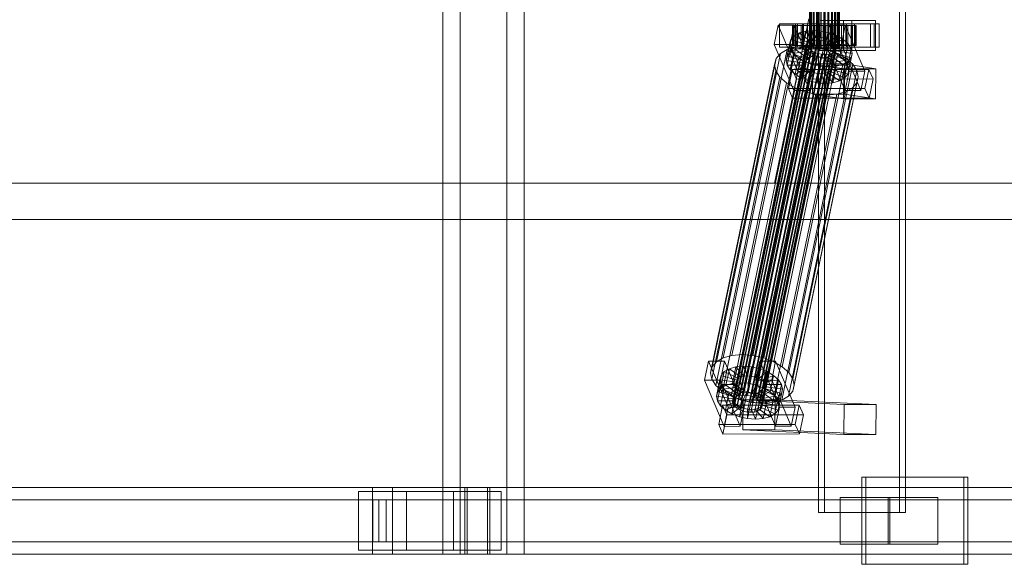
# Model space of a CAD drawing. Header units: millimetres. Extents: x -3490 to 61924, y -72580 to 6847.
# Tile 491 of 656: x 16837 to 17426, y -18456 to -18130. Entities that reach past the tile are written whole.
import ezdxf

# ---------------------------------------------------------------- set-up
doc = ezdxf.new("R2010")
doc.units = ezdxf.units.MM
doc.layers.add('superior_C02', color=7, linetype='Continuous', lineweight=0)

msp = doc.modelspace()

# ---------------------------------------------------------------- linework, layer by layer
at = {"layer": 'superior_C02'}
for p, q in [((17090.378, -17550), (17090.378, -18450)), ((17100.809, -18450), (17100.809, -17550)), ((17128.56, -18450), (17128.56, -17550)), ((17138.991, -17550), (17138.991, -18450)), ((17315.022, -17575), (17315.022, -18425)), ((17318.599, -18425), (17318.599, -17575)), ((17363.513, -18425), (17363.513, -17575)), ((17367.09, -17575), (17367.09, -18425)), ((17309.531, -18148), (17309.531, -17852)), ((17309.742, -18148), (17309.742, -17852)), ((17309.932, -18148), (17309.932, -17852)), ((17310.552, -18148), (17310.552, -17852)), ((17310.919, -18148), (17310.919, -17852)), ((17311.905, -18148), (17311.905, -17852)), ((17312.425, -18148), (17312.425, -17852)), ((17313.709, -18148), (17313.709, -17852)), ((17314.345, -18148), (17314.345, -17852)), ((17315.841, -18148), (17315.841, -17852)), ((17316.551, -18148), (17316.551, -17852)), ((17318.156, -18148), (17318.156, -17852)), ((17318.891, -18148), (17318.891, -17852)), ((17320.496, -18148), (17320.496, -17852)), ((17321.206, -18148), (17321.206, -17852)), ((17322.701, -18148), (17322.701, -17852)), ((17323.338, -18148), (17323.338, -17852)), ((17324.622, -18148), (17324.622, -17852)), ((17325.142, -18148), (17325.142, -17852)), ((17326.127, -18148), (17326.127, -17852)), ((17326.495, -18148), (17326.495, -17852)), ((17327.114, -17852), (17327.114, -18148)), ((17327.305, -18148), (17327.305, -17852)), ((17327.516, -18148), (17327.516, -17852)), ((17309.174, -18130), (17288.772, -18228.298)), ((17290.55, -18228.298), (17310.953, -18130)), ((17301.168, -18133), (17291.623, -18133)), ((17291.623, -18133), (17291.623, -18147)), ((17305.929, -18133), (17291.623, -18133)), ((17301.168, -18147), (17301.168, -18133)), ((17301.168, -18133), (17315.475, -18133)), ((17348.288, -18133), (17302.469, -18133)), ((17302.469, -18133), (17302.469, -18147)), ((17305.45, -18133), (17302.469, -18133)), ((17305.45, -18147), (17305.45, -18133)), ((17305.45, -18133), (17351.268, -18133)), ((17305.929, -18147), (17305.929, -18133)), ((17305.929, -18133), (17315.475, -18133)), ((17315.475, -18133), (17315.475, -18147)), ((17334.924, -18131), (17315.833, -18131)), ((17315.833, -18131), (17315.833, -18149)), ((17330.02, -18131), (17315.833, -18131)), ((17331.714, -18133), (17322.168, -18133)), ((17322.168, -18133), (17322.168, -18147)), ((17336.475, -18133), (17322.168, -18133)), ((17330.02, -18149), (17330.02, -18131)), ((17330.02, -18131), (17349.111, -18131)), ((17331.714, -18147), (17331.714, -18133)), ((17331.714, -18133), (17346.02, -18133)), ((17334.924, -18149), (17334.924, -18131)), ((17334.924, -18131), (17349.111, -18131)), ((17336.475, -18147), (17336.475, -18133)), ((17336.475, -18133), (17346.02, -18133)), ((17346.02, -18133), (17346.02, -18147)), ((17348.288, -18147), (17348.288, -18133)), ((17348.288, -18133), (17351.268, -18133)), ((17349.111, -18131), (17349.111, -18149)), ((17351.268, -18133), (17351.268, -18147)), ((17290.934, -18133.859), (17288.554, -18145.327)), ((17300.48, -18133.847), (17290.934, -18133.859)), ((17302.685, -18161.391), (17290.934, -18133.859)), ((17298.099, -18145.315), (17300.48, -18133.847)), ((17299.985, -18134), (17299.539, -18134)), ((17299.539, -18134), (17309.531, -18134)), ((17299.539, -18146), (17299.539, -18134)), ((17299.539, -18134), (17300.387, -18134)), ((17301.695, -18134), (17299.985, -18134)), ((17299.985, -18134), (17309.742, -18134)), ((17299.985, -18146), (17299.985, -18134)), ((17303.344, -18138.419), (17300.327, -18140.156)), ((17300.387, -18134), (17309.932, -18134)), ((17300.387, -18146), (17300.387, -18134)), ((17300.387, -18134), (17302.471, -18134)), ((17300.48, -18133.847), (17312.23, -18161.379)), ((17301.304, -18148.249), (17303.344, -18138.419)), ((17304.551, -18134), (17301.695, -18134)), ((17301.695, -18134), (17310.552, -18134)), ((17301.695, -18146), (17301.695, -18134)), ((17302.471, -18134), (17310.919, -18134)), ((17302.471, -18146), (17302.471, -18134)), ((17302.471, -18134), (17305.648, -18134)), ((17307.253, -18137.325), (17303.344, -18138.419)), ((17303.344, -18138.419), (17310.237, -18143.38)), ((17308.359, -18134), (17304.551, -18134)), ((17304.551, -18134), (17311.905, -18134)), ((17304.551, -18146), (17304.551, -18134)), ((17305.213, -18147.155), (17307.253, -18137.325)), ((17305.648, -18134), (17312.425, -18134)), ((17305.648, -18146), (17305.648, -18134)), ((17305.648, -18134), (17309.703, -18134)), ((17311.789, -18136.948), (17307.253, -18137.325)), ((17307.253, -18137.325), (17312.089, -18142.862)), ((17312.86, -18134), (17308.359, -18134)), ((17308.359, -18134), (17313.709, -18134)), ((17308.359, -18146), (17308.359, -18134)), ((17309.531, -18134), (17309.742, -18134)), ((17309.531, -18134), (17309.531, -18146)), ((17309.932, -18134), (17309.531, -18134)), ((17309.703, -18134), (17314.345, -18134)), ((17309.703, -18146), (17309.703, -18134)), ((17309.703, -18134), (17314.359, -18134)), ((17309.742, -18134), (17310.552, -18134)), ((17309.742, -18134), (17309.742, -18146)), ((17309.749, -18146.777), (17311.789, -18136.948)), ((17309.932, -18134), (17309.932, -18146)), ((17310.919, -18134), (17309.932, -18134)), ((17310.552, -18134), (17311.905, -18134)), ((17310.552, -18134), (17310.552, -18146)), ((17310.919, -18134), (17310.919, -18146)), ((17312.425, -18134), (17310.919, -18134)), ((17316.641, -18137.313), (17311.789, -18136.948)), ((17311.789, -18136.948), (17314.237, -18142.683)), ((17311.905, -18134), (17313.709, -18134)), ((17311.905, -18134), (17311.905, -18146)), ((17312.425, -18134), (17312.425, -18146)), ((17314.345, -18134), (17312.425, -18134)), ((17317.747, -18134), (17312.86, -18134)), ((17312.86, -18134), (17315.841, -18134)), ((17312.86, -18146), (17312.86, -18134)), ((17313.709, -18134), (17315.841, -18134)), ((17313.709, -18134), (17313.709, -18146)), ((17314.345, -18134), (17314.345, -18146)), ((17316.551, -18134), (17314.345, -18134)), ((17314.359, -18134), (17316.551, -18134)), ((17314.359, -18146), (17314.359, -18134)), ((17314.359, -18134), (17319.299, -18134)), ((17314.601, -18147.143), (17316.641, -18137.313)), ((17315.841, -18134), (17318.156, -18134)), ((17315.841, -18134), (17315.841, -18146)), ((17316.641, -18137.313), (17316.536, -18142.856)), ((17316.551, -18134), (17316.551, -18146)), ((17318.891, -18134), (17316.551, -18134)), ((17321.48, -18138.396), (17316.641, -18137.313)), ((17322.687, -18134), (17317.747, -18134)), ((17317.747, -18134), (17318.156, -18134)), ((17317.747, -18146), (17317.747, -18134)), ((17318.156, -18134), (17320.496, -18134)), ((17318.156, -18134), (17318.156, -18146)), ((17321.48, -18138.396), (17318.828, -18143.369)), ((17319.299, -18134), (17318.891, -18134)), ((17318.891, -18134), (17318.891, -18146)), ((17321.206, -18134), (17318.891, -18134)), ((17321.48, -18133.821), (17319.099, -18145.289)), ((17319.299, -18146), (17319.299, -18134)), ((17319.299, -18134), (17324.186, -18134)), ((17319.44, -18148.226), (17321.48, -18138.396)), ((17322.687, -18134), (17320.496, -18134)), ((17320.496, -18134), (17322.701, -18134)), ((17320.496, -18134), (17320.496, -18146)), ((17324.186, -18134), (17321.206, -18134)), ((17321.206, -18134), (17321.206, -18146)), ((17323.338, -18134), (17321.206, -18134)), ((17331.025, -18133.809), (17321.48, -18133.821)), ((17333.23, -18161.353), (17321.48, -18133.821)), ((17325.976, -18140.123), (17321.48, -18138.396)), ((17327.343, -18134), (17322.687, -18134)), ((17322.687, -18146), (17322.687, -18134)), ((17327.343, -18134), (17322.701, -18134)), ((17322.701, -18134), (17324.622, -18134)), ((17322.701, -18134), (17322.701, -18146)), ((17328.687, -18134), (17323.338, -18134)), ((17323.338, -18134), (17323.338, -18146)), ((17325.142, -18134), (17323.338, -18134)), ((17324.186, -18146), (17324.186, -18134)), ((17324.186, -18134), (17328.687, -18134)), ((17331.398, -18134), (17324.622, -18134)), ((17324.622, -18134), (17326.127, -18134)), ((17324.622, -18134), (17324.622, -18146)), ((17332.496, -18134), (17325.142, -18134)), ((17325.142, -18134), (17325.142, -18146)), ((17326.495, -18134), (17325.142, -18134)), ((17334.576, -18134), (17326.127, -18134)), ((17326.127, -18134), (17327.114, -18134)), ((17326.127, -18134), (17326.127, -18146)), ((17335.352, -18134), (17326.495, -18134)), ((17326.495, -18134), (17326.495, -18146)), ((17327.305, -18134), (17326.495, -18134)), ((17327.114, -18134), (17336.66, -18134)), ((17327.114, -18146), (17327.114, -18134)), ((17327.114, -18134), (17327.516, -18134)), ((17337.061, -18134), (17327.305, -18134)), ((17327.305, -18134), (17327.305, -18146)), ((17327.516, -18134), (17327.305, -18134)), ((17331.398, -18134), (17327.343, -18134)), ((17327.343, -18146), (17327.343, -18134)), ((17337.507, -18134), (17327.516, -18134)), ((17327.516, -18134), (17327.516, -18146)), ((17328.645, -18145.277), (17331.025, -18133.809)), ((17328.687, -18146), (17328.687, -18134)), ((17328.687, -18134), (17332.496, -18134)), ((17331.025, -18133.809), (17342.776, -18161.341)), ((17334.576, -18134), (17331.398, -18134)), ((17331.398, -18146), (17331.398, -18134)), ((17332.496, -18146), (17332.496, -18134)), ((17332.496, -18134), (17335.352, -18134)), ((17336.66, -18134), (17334.576, -18134)), ((17334.576, -18146), (17334.576, -18134)), ((17335.352, -18146), (17335.352, -18134)), ((17335.352, -18134), (17337.061, -18134)), ((17336.66, -18134), (17336.66, -18146)), ((17337.507, -18134), (17336.66, -18134)), ((17337.061, -18146), (17337.061, -18134)), ((17337.061, -18134), (17337.507, -18134)), ((17337.507, -18146), (17337.507, -18134)), ((17263.536, -18358.68), (17307.912, -18144.881)), ((17263.863, -18357.434), (17308.239, -18143.635)), ((17264.772, -18356.363), (17309.148, -18142.565)), ((17266.201, -18355.541), (17310.577, -18141.742)), ((17268.053, -18355.022), (17312.429, -18141.224)), ((17270.202, -18354.844), (17314.577, -18141.045)), ((17272.5, -18355.017), (17316.876, -18141.218)), ((17274.792, -18355.53), (17319.168, -18141.731)), ((17276.922, -18356.348), (17321.297, -18142.549)), ((17278.743, -18357.415), (17323.119, -18143.617)), ((17280.133, -18358.659), (17324.508, -18144.861)), ((17296.368, -18152.246), (17298.408, -18142.416)), ((17298.408, -18142.416), (17297.718, -18145.047)), ((17298.287, -18149.985), (17300.327, -18140.156)), ((17300.327, -18140.156), (17298.408, -18142.416)), ((17298.408, -18142.416), (17307.899, -18145.274)), ((17300.327, -18140.156), (17308.808, -18144.203)), ((17308.808, -18144.203), (17306.767, -18154.033)), ((17307.899, -18145.274), (17308.808, -18144.203)), ((17308.239, -18143.635), (17307.912, -18144.881)), ((17307.912, -18144.881), (17308.189, -18146.218)), ((17310.237, -18143.38), (17308.196, -18153.21)), ((17309.148, -18142.565), (17308.239, -18143.635)), ((17308.808, -18144.203), (17310.237, -18143.38)), ((17310.577, -18141.742), (17309.148, -18142.565)), ((17312.089, -18142.862), (17310.048, -18152.692)), ((17310.237, -18143.38), (17312.089, -18142.862)), ((17312.429, -18141.224), (17310.577, -18141.742)), ((17312.089, -18142.862), (17314.237, -18142.683)), ((17314.237, -18142.683), (17312.197, -18152.513)), ((17314.577, -18141.045), (17312.429, -18141.224)), ((17314.237, -18142.683), (17316.536, -18142.856)), ((17316.536, -18142.856), (17314.495, -18152.686)), ((17316.876, -18141.218), (17314.577, -18141.045)), ((17316.536, -18142.856), (17318.828, -18143.369)), ((17318.828, -18143.369), (17316.787, -18153.199)), ((17319.168, -18141.731), (17316.876, -18141.218)), ((17318.828, -18143.369), (17320.957, -18144.188)), ((17320.957, -18144.188), (17318.917, -18154.017)), ((17321.297, -18142.549), (17319.168, -18141.731)), ((17325.976, -18140.123), (17320.957, -18144.188)), ((17320.957, -18144.188), (17322.779, -18145.255)), ((17323.119, -18143.617), (17321.297, -18142.549)), ((17329.821, -18142.377), (17322.779, -18145.255)), ((17324.508, -18144.861), (17323.119, -18143.617)), ((17323.935, -18149.953), (17325.976, -18140.123)), ((17325.371, -18146.196), (17324.508, -18144.861)), ((17329.821, -18142.377), (17325.976, -18140.123)), ((17327.781, -18152.207), (17329.821, -18142.377)), ((17332.755, -18145.003), (17329.821, -18142.377)), ((17253.924, -18334.981), (17292.179, -18150.672)), ((17257.957, -18332.659), (17296.212, -18148.35)), ((17263.184, -18331.197), (17301.439, -18146.887)), ((17263.814, -18360.017), (17308.189, -18146.218)), ((17264.677, -18361.352), (17309.052, -18147.554)), ((17266.066, -18362.596), (17310.442, -18148.798)), ((17267.888, -18363.664), (17312.263, -18149.865)), ((17269.247, -18330.692), (17307.502, -18146.383)), ((17270.017, -18364.482), (17314.393, -18150.683)), ((17275.734, -18331.181), (17313.989, -18146.872)), ((17278.608, -18364.471), (17322.984, -18150.672)), ((17280.037, -18363.648), (17324.413, -18149.85)), ((17280.946, -18362.578), (17325.322, -18148.779)), ((17325.371, -18146.196), (17280.996, -18359.995)), ((17281.273, -18361.332), (17325.649, -18147.533)), ((17282.203, -18332.629), (17320.458, -18148.32)), ((17288.213, -18334.938), (17326.467, -18150.629)), ((17288.554, -18145.327), (17298.099, -18145.315)), ((17288.554, -18145.327), (17300.305, -18172.859)), ((17292.179, -18150.672), (17289.614, -18153.694)), ((17291.623, -18147), (17301.168, -18147)), ((17291.623, -18147), (17305.929, -18147)), ((17296.212, -18148.35), (17292.179, -18150.672)), ((17295.678, -18154.877), (17297.718, -18145.047)), ((17301.439, -18146.887), (17296.212, -18148.35)), ((17296.264, -18157.698), (17298.304, -18147.868)), ((17296.368, -18152.246), (17298.287, -18149.985)), ((17297.718, -18145.047), (17307.572, -18146.52)), ((17297.718, -18145.047), (17298.304, -18147.868)), ((17298.085, -18160.518), (17300.126, -18150.688)), ((17309.85, -18172.847), (17298.099, -18145.315)), ((17298.287, -18149.985), (17301.304, -18148.249)), ((17306.767, -18154.033), (17298.287, -18149.985)), ((17298.304, -18147.868), (17307.849, -18147.856)), ((17298.304, -18147.868), (17300.126, -18150.688)), ((17309.531, -18146), (17299.539, -18146)), ((17299.539, -18146), (17299.985, -18146)), ((17300.387, -18146), (17299.539, -18146)), ((17309.742, -18146), (17299.985, -18146)), ((17299.985, -18146), (17301.695, -18146)), ((17300.126, -18150.688), (17308.712, -18149.192)), ((17300.126, -18150.688), (17303.059, -18153.314)), ((17309.932, -18146), (17300.387, -18146)), ((17302.471, -18146), (17300.387, -18146)), ((17315.475, -18147), (17301.168, -18147)), ((17301.304, -18148.249), (17305.213, -18147.155)), ((17308.196, -18153.21), (17301.304, -18148.249)), ((17307.502, -18146.383), (17301.439, -18146.887)), ((17310.552, -18146), (17301.695, -18146)), ((17301.695, -18146), (17304.551, -18146)), ((17302.469, -18147), (17348.288, -18147)), ((17302.469, -18147), (17305.45, -18147)), ((17310.919, -18146), (17302.471, -18146)), ((17305.648, -18146), (17302.471, -18146)), ((17303.059, -18153.314), (17310.102, -18150.436)), ((17311.905, -18146), (17304.551, -18146)), ((17304.551, -18146), (17308.359, -18146)), ((17305.213, -18147.155), (17309.749, -18146.777)), ((17310.048, -18152.692), (17305.213, -18147.155)), ((17351.268, -18147), (17305.45, -18147)), ((17307.572, -18146.52), (17305.532, -18156.35)), ((17312.425, -18146), (17305.648, -18146)), ((17309.703, -18146), (17305.648, -18146)), ((17307.849, -18147.856), (17305.809, -18157.686)), ((17307.899, -18145.274), (17305.858, -18155.103)), ((17315.475, -18147), (17305.929, -18147)), ((17308.712, -18149.192), (17306.672, -18159.022)), ((17313.989, -18146.872), (17307.502, -18146.383)), ((17307.572, -18146.52), (17307.899, -18145.274)), ((17307.849, -18147.856), (17307.572, -18146.52)), ((17308.712, -18149.192), (17307.849, -18147.856)), ((17310.102, -18150.436), (17308.062, -18160.266)), ((17308.189, -18146.218), (17309.052, -18147.554)), ((17313.709, -18146), (17308.359, -18146)), ((17308.359, -18146), (17312.86, -18146)), ((17310.102, -18150.436), (17308.712, -18149.192)), ((17309.052, -18147.554), (17310.442, -18148.798)), ((17309.742, -18146), (17309.531, -18146)), ((17309.531, -18146), (17309.932, -18146)), ((17309.932, -18148), (17309.531, -18148)), ((17309.531, -18148), (17309.742, -18148)), ((17314.345, -18146), (17309.703, -18146)), ((17314.359, -18146), (17309.703, -18146)), ((17310.552, -18146), (17309.742, -18146)), ((17309.742, -18148), (17310.552, -18148)), ((17312.197, -18152.513), (17309.749, -18146.777)), ((17309.749, -18146.777), (17314.601, -18147.143)), ((17309.932, -18146), (17310.919, -18146)), ((17310.919, -18148), (17309.932, -18148)), ((17311.923, -18151.503), (17310.102, -18150.436)), ((17310.442, -18148.798), (17312.263, -18149.865)), ((17311.905, -18146), (17310.552, -18146)), ((17310.552, -18148), (17311.905, -18148)), ((17310.919, -18146), (17312.425, -18146)), ((17312.425, -18148), (17310.919, -18148)), ((17313.709, -18146), (17311.905, -18146)), ((17311.905, -18148), (17313.709, -18148)), ((17312.263, -18149.865), (17314.393, -18150.683)), ((17312.425, -18146), (17314.345, -18146)), ((17314.345, -18148), (17312.425, -18148)), ((17315.841, -18146), (17312.86, -18146)), ((17312.86, -18146), (17317.747, -18146)), ((17315.841, -18146), (17313.709, -18146)), ((17313.709, -18148), (17315.841, -18148)), ((17320.458, -18148.32), (17313.989, -18146.872)), ((17314.345, -18146), (17316.551, -18146)), ((17316.551, -18148), (17314.345, -18148)), ((17316.551, -18146), (17314.359, -18146)), ((17319.299, -18146), (17314.359, -18146)), ((17314.393, -18150.683), (17316.685, -18151.196)), ((17314.495, -18152.686), (17314.601, -18147.143)), ((17314.601, -18147.143), (17319.44, -18148.226)), ((17315.833, -18149), (17334.924, -18149)), ((17330.02, -18149), (17315.833, -18149)), ((17318.156, -18146), (17315.841, -18146)), ((17315.841, -18148), (17318.156, -18148)), ((17316.551, -18146), (17318.891, -18146)), ((17318.891, -18148), (17316.551, -18148)), ((17316.787, -18153.199), (17319.44, -18148.226)), ((17318.156, -18146), (17317.747, -18146)), ((17317.747, -18146), (17322.687, -18146)), ((17320.496, -18146), (17318.156, -18146)), ((17318.156, -18148), (17320.496, -18148)), ((17318.891, -18146), (17319.299, -18146)), ((17318.891, -18146), (17321.206, -18146)), ((17321.206, -18148), (17318.891, -18148)), ((17318.917, -18154.017), (17323.935, -18149.953)), ((17319.099, -18145.289), (17328.645, -18145.277)), ((17319.099, -18145.289), (17330.85, -18172.821)), ((17324.186, -18146), (17319.299, -18146)), ((17319.44, -18148.226), (17323.935, -18149.953)), ((17326.467, -18150.629), (17320.458, -18148.32)), ((17322.701, -18146), (17320.496, -18146)), ((17320.496, -18146), (17322.687, -18146)), ((17320.496, -18148), (17322.701, -18148)), ((17322.779, -18145.255), (17320.738, -18155.085)), ((17321.132, -18151.191), (17322.984, -18150.672)), ((17321.206, -18146), (17324.186, -18146)), ((17321.206, -18146), (17323.338, -18146)), ((17323.338, -18148), (17321.206, -18148)), ((17324.168, -18146.499), (17322.128, -18156.329)), ((17322.168, -18147), (17331.714, -18147)), ((17322.168, -18147), (17336.475, -18147)), ((17322.687, -18146), (17327.343, -18146)), ((17324.622, -18146), (17322.701, -18146)), ((17322.701, -18146), (17327.343, -18146)), ((17322.701, -18148), (17324.622, -18148)), ((17322.779, -18145.255), (17324.168, -18146.499)), ((17324.982, -18150.417), (17322.942, -18160.247)), ((17322.984, -18150.672), (17324.413, -18149.85)), ((17322.991, -18157.665), (17325.031, -18147.835)), ((17325.309, -18149.171), (17323.268, -18159.001)), ((17323.338, -18146), (17328.687, -18146)), ((17323.338, -18146), (17325.142, -18146)), ((17325.142, -18148), (17323.338, -18148)), ((17323.935, -18149.953), (17327.781, -18152.207)), ((17324.982, -18150.417), (17324.073, -18151.488)), ((17332.755, -18145.003), (17324.168, -18146.499)), ((17324.168, -18146.499), (17325.031, -18147.835)), ((17328.687, -18146), (17324.186, -18146)), ((17324.413, -18149.85), (17325.322, -18148.779)), ((17326.127, -18146), (17324.622, -18146)), ((17324.622, -18146), (17331.398, -18146)), ((17324.622, -18148), (17326.127, -18148)), ((17325.309, -18149.171), (17324.982, -18150.417)), ((17334.472, -18153.275), (17324.982, -18150.417)), ((17325.031, -18147.835), (17334.577, -18147.823)), ((17325.031, -18147.835), (17325.309, -18149.171)), ((17325.142, -18146), (17332.496, -18146)), ((17325.142, -18146), (17326.495, -18146)), ((17326.495, -18148), (17325.142, -18148)), ((17335.163, -18150.644), (17325.309, -18149.171)), ((17325.322, -18148.779), (17325.649, -18147.533)), ((17325.649, -18147.533), (17325.371, -18146.196)), ((17327.114, -18146), (17326.127, -18146)), ((17326.127, -18146), (17334.576, -18146)), ((17326.127, -18148), (17327.114, -18148)), ((17331.608, -18153.641), (17326.467, -18150.629)), ((17326.495, -18146), (17335.352, -18146)), ((17326.495, -18146), (17327.305, -18146)), ((17327.305, -18148), (17326.495, -18148)), ((17336.66, -18146), (17327.114, -18146)), ((17327.516, -18146), (17327.114, -18146)), ((17327.114, -18148), (17327.516, -18148)), ((17327.305, -18146), (17337.061, -18146)), ((17327.305, -18146), (17327.516, -18146)), ((17327.516, -18148), (17327.305, -18148)), ((17327.343, -18146), (17331.398, -18146)), ((17327.516, -18146), (17337.507, -18146)), ((17340.396, -18172.809), (17328.645, -18145.277)), ((17332.496, -18146), (17328.687, -18146)), ((17349.111, -18149), (17330.02, -18149)), ((17330.715, -18154.833), (17332.755, -18145.003)), ((17331.398, -18146), (17334.576, -18146)), ((17346.02, -18147), (17331.714, -18147)), ((17335.352, -18146), (17332.496, -18146)), ((17334.577, -18147.823), (17332.536, -18157.653)), ((17334.577, -18147.823), (17332.755, -18145.003)), ((17333.122, -18160.474), (17335.163, -18150.644)), ((17334.472, -18153.275), (17335.163, -18150.644)), ((17334.576, -18146), (17336.66, -18146)), ((17335.163, -18150.644), (17334.577, -18147.823)), ((17349.111, -18149), (17334.924, -18149)), ((17337.061, -18146), (17335.352, -18146)), ((17346.02, -18147), (17336.475, -18147)), ((17336.66, -18146), (17337.507, -18146)), ((17337.507, -18146), (17337.061, -18146)), ((17351.268, -18147), (17348.288, -18147)), ((17251.359, -18338.003), (17289.614, -18153.694)), ((17272.309, -18364.995), (17316.685, -18151.196)), ((17274.608, -18365.168), (17318.983, -18151.369)), ((17276.756, -18364.989), (17321.132, -18151.191)), ((17289.614, -18153.694), (17288.691, -18157.211)), ((17293.353, -18337.95), (17331.608, -18153.641)), ((17295.678, -18154.877), (17296.368, -18152.246)), ((17305.532, -18156.35), (17295.678, -18154.877)), ((17296.264, -18157.698), (17295.678, -18154.877)), ((17305.858, -18155.103), (17296.368, -18152.246)), ((17301.019, -18163.144), (17303.059, -18153.314)), ((17303.059, -18153.314), (17306.905, -18155.567)), ((17304.865, -18165.397), (17306.905, -18155.567)), ((17305.858, -18155.103), (17305.532, -18156.35)), ((17305.532, -18156.35), (17305.809, -18157.686)), ((17306.767, -18154.033), (17305.858, -18155.103)), ((17308.196, -18153.21), (17306.767, -18154.033)), ((17306.905, -18155.567), (17311.923, -18151.503)), ((17306.905, -18155.567), (17311.4, -18157.295)), ((17310.048, -18152.692), (17308.196, -18153.21)), ((17311.923, -18151.503), (17309.883, -18161.333)), ((17312.197, -18152.513), (17310.048, -18152.692)), ((17311.4, -18157.295), (17314.053, -18152.321)), ((17314.053, -18152.321), (17311.923, -18151.503)), ((17314.053, -18152.321), (17312.013, -18162.151)), ((17314.495, -18152.686), (17312.197, -18152.513)), ((17316.345, -18152.835), (17314.053, -18152.321)), ((17316.345, -18152.835), (17314.305, -18162.664)), ((17316.787, -18153.199), (17314.495, -18152.686)), ((17316.239, -18158.378), (17316.345, -18152.835)), ((17318.643, -18153.008), (17316.345, -18152.835)), ((17318.643, -18153.008), (17316.603, -18162.837)), ((17316.685, -18151.196), (17318.983, -18151.369)), ((17318.917, -18154.017), (17316.787, -18153.199)), ((17320.792, -18152.829), (17318.643, -18153.008)), ((17321.091, -18158.743), (17318.643, -18153.008)), ((17320.792, -18152.829), (17318.752, -18162.659)), ((17320.738, -18155.085), (17318.917, -18154.017)), ((17318.983, -18151.369), (17321.132, -18151.191)), ((17322.644, -18152.311), (17320.603, -18162.14)), ((17320.738, -18155.085), (17327.781, -18152.207)), ((17322.128, -18156.329), (17320.738, -18155.085)), ((17322.644, -18152.311), (17320.792, -18152.829)), ((17325.627, -18158.366), (17320.792, -18152.829)), ((17324.073, -18151.488), (17322.033, -18161.318)), ((17322.128, -18156.329), (17330.715, -18154.833)), ((17322.991, -18157.665), (17322.128, -18156.329)), ((17324.073, -18151.488), (17322.644, -18152.311)), ((17329.537, -18157.272), (17322.644, -18152.311)), ((17332.554, -18155.535), (17324.073, -18151.488)), ((17327.781, -18152.207), (17330.715, -18154.833)), ((17329.537, -18157.272), (17332.554, -18155.535)), ((17330.513, -18165.365), (17332.554, -18155.535)), ((17330.715, -18154.833), (17332.536, -18157.653)), ((17335.53, -18157.152), (17331.608, -18153.641)), ((17332.432, -18163.105), (17334.472, -18153.275)), ((17332.554, -18155.535), (17334.472, -18153.275)), ((17250.436, -18341.52), (17288.691, -18157.211)), ((17251.22, -18345.291), (17289.474, -18160.982)), ((17288.691, -18157.211), (17289.474, -18160.982)), ((17289.474, -18160.982), (17291.91, -18164.752)), ((17305.809, -18157.686), (17296.264, -18157.698)), ((17298.085, -18160.518), (17296.264, -18157.698)), ((17299.332, -18160.247), (17296.951, -18171.715)), ((17297.275, -18341.461), (17335.53, -18157.152)), ((17306.672, -18159.022), (17298.085, -18160.518)), ((17301.019, -18163.144), (17298.085, -18160.518)), ((17345.15, -18160.19), (17299.332, -18160.247)), ((17301.78, -18165.983), (17299.332, -18160.247)), ((17337.965, -18160.922), (17299.711, -18345.231)), ((17300.305, -18172.859), (17302.685, -18161.391)), ((17308.062, -18160.266), (17301.019, -18163.144)), ((17302.685, -18161.391), (17312.23, -18161.379)), ((17309.883, -18161.333), (17304.865, -18165.397)), ((17305.809, -18157.686), (17306.672, -18159.022)), ((17306.672, -18159.022), (17308.062, -18160.266)), ((17308.062, -18160.266), (17309.883, -18161.333)), ((17309.36, -18167.125), (17311.4, -18157.295)), ((17312.013, -18162.151), (17309.36, -18167.125)), ((17312.23, -18161.379), (17309.85, -18172.847)), ((17309.883, -18161.333), (17312.013, -18162.151)), ((17311.629, -18156.962), (17311.381, -18174.943)), ((17311.4, -18157.295), (17316.239, -18158.378)), ((17330.72, -18156.962), (17311.629, -18156.962)), ((17330.138, -18159.83), (17311.629, -18156.962)), ((17312.013, -18162.151), (17314.305, -18162.664)), ((17314.199, -18168.208), (17316.239, -18158.378)), ((17316.239, -18158.378), (17321.091, -18158.743)), ((17318.752, -18162.659), (17320.603, -18162.14)), ((17319.051, -18168.573), (17321.091, -18158.743)), ((17320.603, -18162.14), (17322.033, -18161.318)), ((17320.603, -18162.14), (17327.496, -18167.102)), ((17321.091, -18158.743), (17325.627, -18158.366)), ((17322.033, -18161.318), (17322.942, -18160.247)), ((17322.033, -18161.318), (17330.513, -18165.365)), ((17322.942, -18160.247), (17323.268, -18159.001)), ((17322.942, -18160.247), (17332.432, -18163.105)), ((17332.536, -18157.653), (17322.991, -18157.665)), ((17323.268, -18159.001), (17322.991, -18157.665)), ((17323.268, -18159.001), (17333.122, -18160.474)), ((17323.587, -18168.196), (17325.627, -18158.366)), ((17325.627, -18158.366), (17329.537, -18157.272)), ((17327.496, -18167.102), (17329.537, -18157.272)), ((17329.89, -18177.811), (17330.138, -18159.83)), ((17330.138, -18159.83), (17349.229, -18159.83)), ((17330.472, -18174.943), (17330.72, -18156.962)), ((17330.72, -18156.962), (17349.229, -18159.83)), ((17330.85, -18172.821), (17333.23, -18161.353)), ((17333.122, -18160.474), (17332.432, -18163.105)), ((17332.536, -18157.653), (17333.122, -18160.474)), ((17333.23, -18161.353), (17342.776, -18161.341)), ((17337.965, -18160.922), (17335.53, -18157.152)), ((17338.749, -18164.693), (17337.965, -18160.922)), ((17342.776, -18161.341), (17340.396, -18172.809)), ((17342.77, -18171.658), (17345.15, -18160.19)), ((17345.15, -18160.19), (17347.598, -18165.926)), ((17349.229, -18159.83), (17348.981, -18177.811)), ((17253.655, -18349.061), (17291.91, -18164.752)), ((17257.577, -18352.572), (17295.832, -18168.263)), ((17291.91, -18164.752), (17295.832, -18168.263)), ((17295.832, -18168.263), (17300.972, -18171.275)), ((17299.399, -18177.451), (17301.78, -18165.983)), ((17299.571, -18352.519), (17337.826, -18168.21)), ((17300.494, -18349.002), (17338.749, -18164.693)), ((17304.865, -18165.397), (17301.019, -18163.144)), ((17301.78, -18165.983), (17347.598, -18165.926)), ((17309.36, -18167.125), (17304.865, -18165.397)), ((17314.199, -18168.208), (17309.36, -18167.125)), ((17314.305, -18162.664), (17314.199, -18168.208)), ((17319.051, -18168.573), (17314.199, -18168.208)), ((17314.305, -18162.664), (17316.603, -18162.837)), ((17316.603, -18162.837), (17318.752, -18162.659)), ((17316.603, -18162.837), (17319.051, -18168.573)), ((17318.752, -18162.659), (17323.587, -18168.196)), ((17323.587, -18168.196), (17319.051, -18168.573)), ((17327.496, -18167.102), (17323.587, -18168.196)), ((17330.513, -18165.365), (17327.496, -18167.102)), ((17332.432, -18163.105), (17330.513, -18165.365)), ((17335.261, -18171.232), (17337.826, -18168.21)), ((17337.826, -18168.21), (17338.749, -18164.693)), ((17347.598, -18165.926), (17345.218, -18177.394)), ((17262.718, -18355.584), (17300.972, -18171.275)), ((17268.727, -18357.893), (17306.982, -18173.584)), ((17292.973, -18357.863), (17331.228, -18173.554)), ((17296.951, -18171.715), (17342.77, -18171.658)), ((17296.951, -18171.715), (17299.399, -18177.451)), ((17297.006, -18355.541), (17335.261, -18171.232)), ((17309.85, -18172.847), (17300.305, -18172.859)), ((17300.972, -18171.275), (17306.982, -18173.584)), ((17306.982, -18173.584), (17313.451, -18175.032)), ((17326.001, -18175.016), (17331.228, -18173.554)), ((17340.396, -18172.809), (17330.85, -18172.821)), ((17331.228, -18173.554), (17335.261, -18171.232)), ((17345.218, -18177.394), (17342.77, -18171.658)), ((17275.196, -18359.341), (17313.451, -18175.032)), ((17281.683, -18359.83), (17319.938, -18175.521)), ((17287.747, -18359.326), (17326.001, -18175.016)), ((17345.218, -18177.394), (17299.399, -18177.451)), ((17311.381, -18174.943), (17330.472, -18174.943)), ((17329.89, -18177.811), (17311.381, -18174.943)), ((17313.451, -18175.032), (17319.938, -18175.521)), ((17319.938, -18175.521), (17326.001, -18175.016)), ((17348.981, -18177.811), (17329.89, -18177.811)), ((17348.981, -18177.811), (17330.472, -18174.943)), ((17288.772, -18228.298), (16352.815, -18228.298)), ((16354.593, -18228.298), (17290.55, -18228.298)), ((17288.772, -18228.298), (17290.55, -18228.298)), ((18224.729, -18228.298), (17288.772, -18228.298)), ((17290.55, -18228.298), (18226.507, -18228.298)), ((24634.01, -18250), (15575.415, -18250)), ((15576.913, -18250), (24635.508, -18250)), ((17253.924, -18334.981), (17257.957, -18332.659)), ((17257.957, -18332.659), (17263.184, -18331.197)), ((17263.184, -18331.197), (17269.247, -18330.692)), ((17269.247, -18330.692), (17275.734, -18331.181)), ((17275.734, -18331.181), (17282.203, -18332.629)), ((17282.203, -18332.629), (17288.213, -18334.938)), ((17249.279, -18334.551), (17246.899, -18346.02)), ((17258.825, -18334.539), (17249.279, -18334.551)), ((17261.03, -18362.083), (17249.279, -18334.551)), ((17250.436, -18341.52), (17251.359, -18338.003)), ((17251.359, -18338.003), (17253.924, -18334.981)), ((17256.444, -18346.008), (17258.825, -18334.539)), ((17261.689, -18339.111), (17258.672, -18340.848)), ((17258.825, -18334.539), (17270.575, -18362.071)), ((17259.648, -18348.941), (17261.689, -18339.111)), ((17265.598, -18338.017), (17261.689, -18339.111)), ((17261.689, -18339.111), (17268.582, -18344.073)), ((17263.558, -18347.847), (17265.598, -18338.017)), ((17270.134, -18337.64), (17265.598, -18338.017)), ((17265.598, -18338.017), (17270.433, -18343.554)), ((17268.094, -18347.47), (17270.134, -18337.64)), ((17274.986, -18338.005), (17270.134, -18337.64)), ((17270.134, -18337.64), (17272.582, -18343.376)), ((17272.946, -18347.835), (17274.986, -18338.005)), ((17274.986, -18338.005), (17274.88, -18343.549)), ((17279.825, -18339.088), (17274.986, -18338.005)), ((17279.825, -18339.088), (17277.172, -18344.062)), ((17279.825, -18334.513), (17277.444, -18345.981)), ((17277.785, -18348.918), (17279.825, -18339.088)), ((17289.37, -18334.501), (17279.825, -18334.513)), ((17291.575, -18362.045), (17279.825, -18334.513)), ((17284.321, -18340.816), (17279.825, -18339.088)), ((17286.99, -18345.969), (17289.37, -18334.501)), ((17288.213, -18334.938), (17293.353, -18337.95)), ((17289.37, -18334.501), (17301.121, -18362.033)), ((17293.353, -18337.95), (17297.275, -18341.461)), ((17251.22, -18345.291), (17250.436, -18341.52)), ((17254.713, -18352.938), (17256.753, -18343.108)), ((17256.753, -18343.108), (17256.063, -18345.739)), ((17256.631, -18350.678), (17258.672, -18340.848)), ((17258.672, -18340.848), (17256.753, -18343.108)), ((17256.753, -18343.108), (17266.243, -18345.966)), ((17258.672, -18340.848), (17267.152, -18344.895)), ((17267.152, -18344.895), (17265.112, -18354.725)), ((17266.243, -18345.966), (17267.152, -18344.895)), ((17268.582, -18344.073), (17266.541, -18353.902)), ((17267.152, -18344.895), (17268.582, -18344.073)), ((17270.433, -18343.554), (17268.393, -18353.384)), ((17268.582, -18344.073), (17270.433, -18343.554)), ((17270.433, -18343.554), (17272.582, -18343.376)), ((17272.582, -18343.376), (17270.542, -18353.205)), ((17272.582, -18343.376), (17274.88, -18343.549)), ((17274.88, -18343.549), (17272.84, -18353.378)), ((17274.88, -18343.549), (17277.172, -18344.062)), ((17277.172, -18344.062), (17275.132, -18353.892)), ((17277.172, -18344.062), (17279.302, -18344.88)), ((17279.302, -18344.88), (17277.262, -18354.71)), ((17284.321, -18340.816), (17279.302, -18344.88)), ((17279.302, -18344.88), (17281.123, -18345.947)), ((17288.166, -18343.069), (17281.123, -18345.947)), ((17282.28, -18350.645), (17284.321, -18340.816)), ((17288.166, -18343.069), (17284.321, -18340.816)), ((17286.126, -18352.899), (17288.166, -18343.069)), ((17291.1, -18345.695), (17288.166, -18343.069)), ((17297.275, -18341.461), (17299.711, -18345.231)), ((17246.899, -18346.02), (17256.444, -18346.008)), ((17246.899, -18346.02), (17258.649, -18373.551)), ((17253.655, -18349.061), (17251.22, -18345.291)), ((17257.577, -18352.572), (17253.655, -18349.061)), ((17254.023, -18355.569), (17256.063, -18345.739)), ((17254.608, -18358.39), (17256.649, -18348.56)), ((17254.713, -18352.938), (17256.631, -18350.678)), ((17256.063, -18345.739), (17265.917, -18347.212)), ((17256.063, -18345.739), (17256.649, -18348.56)), ((17268.195, -18373.539), (17256.444, -18346.008)), ((17256.631, -18350.678), (17259.648, -18348.941)), ((17265.112, -18354.725), (17256.631, -18350.678)), ((17256.649, -18348.56), (17266.194, -18348.548)), ((17256.649, -18348.56), (17258.47, -18351.38)), ((17258.47, -18351.38), (17267.057, -18349.884)), ((17259.648, -18348.941), (17263.558, -18347.847)), ((17266.541, -18353.902), (17259.648, -18348.941)), ((17263.558, -18347.847), (17268.094, -18347.47)), ((17268.393, -18353.384), (17263.558, -18347.847)), ((17265.917, -18347.212), (17263.876, -18357.042)), ((17266.194, -18348.548), (17264.154, -18358.378)), ((17266.243, -18345.966), (17264.203, -18355.796)), ((17267.057, -18349.884), (17265.017, -18359.714)), ((17265.917, -18347.212), (17266.243, -18345.966)), ((17266.194, -18348.548), (17265.917, -18347.212)), ((17267.057, -18349.884), (17266.194, -18348.548)), ((17268.447, -18351.128), (17267.057, -18349.884)), ((17270.542, -18353.205), (17268.094, -18347.47)), ((17268.094, -18347.47), (17272.946, -18347.835)), ((17272.84, -18353.378), (17272.946, -18347.835)), ((17272.946, -18347.835), (17277.785, -18348.918)), ((17275.132, -18353.892), (17277.785, -18348.918)), ((17277.262, -18354.71), (17282.28, -18350.645)), ((17277.444, -18345.981), (17286.99, -18345.969)), ((17277.444, -18345.981), (17289.195, -18373.513)), ((17277.785, -18348.918), (17282.28, -18350.645)), ((17281.123, -18345.947), (17279.083, -18355.777)), ((17282.513, -18347.191), (17280.473, -18357.021)), ((17281.123, -18345.947), (17282.513, -18347.191)), ((17281.336, -18358.357), (17283.376, -18348.527)), ((17283.654, -18349.863), (17281.613, -18359.693)), ((17282.28, -18350.645), (17286.126, -18352.899)), ((17291.1, -18345.695), (17282.513, -18347.191)), ((17282.513, -18347.191), (17283.376, -18348.527)), ((17283.654, -18349.863), (17283.327, -18351.109)), ((17283.376, -18348.527), (17292.922, -18348.515)), ((17283.376, -18348.527), (17283.654, -18349.863)), ((17293.507, -18351.336), (17283.654, -18349.863)), ((17298.74, -18373.501), (17286.99, -18345.969)), ((17289.059, -18355.525), (17291.1, -18345.695)), ((17292.922, -18348.515), (17290.881, -18358.345)), ((17292.922, -18348.515), (17291.1, -18345.695)), ((17293.507, -18351.336), (17292.922, -18348.515)), ((17300.494, -18349.002), (17299.571, -18352.519)), ((17299.711, -18345.231), (17300.494, -18349.002)), ((17254.023, -18355.569), (17254.713, -18352.938)), ((17263.876, -18357.042), (17254.023, -18355.569)), ((17254.608, -18358.39), (17254.023, -18355.569)), ((17264.203, -18355.796), (17254.713, -18352.938)), ((17256.43, -18361.21), (17258.47, -18351.38)), ((17262.718, -18355.584), (17257.577, -18352.572)), ((17258.47, -18351.38), (17261.404, -18354.006)), ((17259.364, -18363.836), (17261.404, -18354.006)), ((17261.404, -18354.006), (17268.447, -18351.128)), ((17261.404, -18354.006), (17265.25, -18356.26)), ((17268.727, -18357.893), (17262.718, -18355.584)), ((17263.209, -18366.09), (17265.25, -18356.26)), ((17263.863, -18357.434), (17264.772, -18356.363)), ((17264.203, -18355.796), (17263.876, -18357.042)), ((17265.112, -18354.725), (17264.203, -18355.796)), ((17264.772, -18356.363), (17266.201, -18355.541)), ((17266.541, -18353.902), (17265.112, -18354.725)), ((17265.25, -18356.26), (17270.268, -18352.196)), ((17265.25, -18356.26), (17269.745, -18357.987)), ((17266.201, -18355.541), (17268.053, -18355.022)), ((17268.447, -18351.128), (17266.406, -18360.958)), ((17268.393, -18353.384), (17266.541, -18353.902)), ((17268.053, -18355.022), (17270.202, -18354.844)), ((17270.268, -18352.196), (17268.228, -18362.025)), ((17270.542, -18353.205), (17268.393, -18353.384)), ((17270.268, -18352.196), (17268.447, -18351.128)), ((17269.745, -18357.987), (17272.398, -18353.014)), ((17270.202, -18354.844), (17272.5, -18355.017)), ((17272.398, -18353.014), (17270.268, -18352.196)), ((17272.398, -18353.014), (17270.357, -18362.843)), ((17272.84, -18353.378), (17270.542, -18353.205)), ((17274.69, -18353.527), (17272.398, -18353.014)), ((17272.5, -18355.017), (17274.792, -18355.53)), ((17274.69, -18353.527), (17272.649, -18363.357)), ((17275.132, -18353.892), (17272.84, -18353.378)), ((17274.584, -18359.07), (17274.69, -18353.527)), ((17276.988, -18353.7), (17274.69, -18353.527)), ((17274.792, -18355.53), (17276.922, -18356.348)), ((17276.988, -18353.7), (17274.948, -18363.53)), ((17277.262, -18354.71), (17275.132, -18353.892)), ((17276.922, -18356.348), (17278.743, -18357.415)), ((17279.137, -18353.521), (17276.988, -18353.7)), ((17279.436, -18359.436), (17276.988, -18353.7)), ((17279.137, -18353.521), (17277.096, -18363.351)), ((17279.083, -18355.777), (17277.262, -18354.71)), ((17280.989, -18353.003), (17278.948, -18362.833)), ((17279.083, -18355.777), (17286.126, -18352.899)), ((17280.473, -18357.021), (17279.083, -18355.777)), ((17280.989, -18353.003), (17279.137, -18353.521)), ((17283.972, -18359.058), (17279.137, -18353.521)), ((17282.418, -18352.18), (17280.377, -18362.01)), ((17280.473, -18357.021), (17289.059, -18355.525)), ((17282.418, -18352.18), (17280.989, -18353.003)), ((17287.881, -18357.964), (17280.989, -18353.003)), ((17283.327, -18351.109), (17281.286, -18360.939)), ((17283.327, -18351.109), (17282.418, -18352.18)), ((17290.898, -18356.228), (17282.418, -18352.18)), ((17292.817, -18353.967), (17283.327, -18351.109)), ((17286.126, -18352.899), (17289.059, -18355.525)), ((17287.881, -18357.964), (17290.898, -18356.228)), ((17288.858, -18366.057), (17290.898, -18356.228)), ((17289.059, -18355.525), (17290.881, -18358.345)), ((17290.777, -18363.797), (17292.817, -18353.967)), ((17290.898, -18356.228), (17292.817, -18353.967)), ((17291.467, -18361.166), (17293.507, -18351.336)), ((17292.817, -18353.967), (17293.507, -18351.336)), ((17297.006, -18355.541), (17292.973, -18357.863)), ((17299.571, -18352.519), (17297.006, -18355.541)), ((17264.154, -18358.378), (17254.608, -18358.39)), ((17256.43, -18361.21), (17254.608, -18358.39)), ((17257.676, -18360.939), (17255.296, -18372.408)), ((17265.017, -18359.714), (17256.43, -18361.21)), ((17259.364, -18363.836), (17256.43, -18361.21)), ((17303.495, -18360.882), (17257.676, -18360.939)), ((17260.124, -18366.675), (17257.676, -18360.939)), ((17258.649, -18373.551), (17261.03, -18362.083)), ((17266.406, -18360.958), (17259.364, -18363.836)), ((17261.03, -18362.083), (17270.575, -18362.071)), ((17268.228, -18362.025), (17263.209, -18366.09)), ((17263.536, -18358.68), (17263.863, -18357.434)), ((17263.814, -18360.017), (17263.536, -18358.68)), ((17264.677, -18361.352), (17263.814, -18360.017)), ((17263.876, -18357.042), (17264.154, -18358.378)), ((17264.154, -18358.378), (17265.017, -18359.714)), ((17266.066, -18362.596), (17264.677, -18361.352)), ((17265.017, -18359.714), (17266.406, -18360.958)), ((17267.888, -18363.664), (17266.066, -18362.596)), ((17266.406, -18360.958), (17268.228, -18362.025)), ((17267.705, -18367.817), (17269.745, -18357.987)), ((17270.575, -18362.071), (17268.195, -18373.539)), ((17268.228, -18362.025), (17270.357, -18362.843)), ((17275.196, -18359.341), (17268.727, -18357.893)), ((17269.745, -18357.987), (17274.584, -18359.07)), ((17269.888, -18357.646), (17269.812, -18375.644)), ((17288.979, -18357.646), (17269.888, -18357.646)), ((17330.281, -18360.514), (17269.888, -18357.646)), ((17272.544, -18368.9), (17274.584, -18359.07)), ((17274.584, -18359.07), (17279.436, -18359.436)), ((17281.683, -18359.83), (17275.196, -18359.341)), ((17277.396, -18369.265), (17279.436, -18359.436)), ((17278.743, -18357.415), (17280.133, -18358.659)), ((17278.948, -18362.833), (17280.377, -18362.01)), ((17279.436, -18359.436), (17283.972, -18359.058)), ((17280.946, -18362.578), (17280.037, -18363.648)), ((17280.133, -18358.659), (17280.996, -18359.995)), ((17280.377, -18362.01), (17281.286, -18360.939)), ((17280.377, -18362.01), (17288.858, -18366.057)), ((17281.336, -18358.357), (17280.473, -18357.021)), ((17281.273, -18361.332), (17280.946, -18362.578)), ((17280.996, -18359.995), (17281.273, -18361.332)), ((17281.286, -18360.939), (17281.613, -18359.693)), ((17281.286, -18360.939), (17290.777, -18363.797)), ((17290.881, -18358.345), (17281.336, -18358.357)), ((17281.613, -18359.693), (17281.336, -18358.357)), ((17281.613, -18359.693), (17291.467, -18361.166)), ((17287.747, -18359.326), (17281.683, -18359.83)), ((17281.932, -18368.888), (17283.972, -18359.058)), ((17283.972, -18359.058), (17287.881, -18357.964)), ((17285.841, -18367.794), (17287.881, -18357.964)), ((17292.973, -18357.863), (17287.747, -18359.326)), ((17288.903, -18375.644), (17288.979, -18357.646)), ((17288.979, -18357.646), (17349.372, -18360.514)), ((17289.195, -18373.513), (17291.575, -18362.045)), ((17291.467, -18361.166), (17290.777, -18363.797)), ((17290.881, -18358.345), (17291.467, -18361.166)), ((17291.575, -18362.045), (17301.121, -18362.033)), ((17301.121, -18362.033), (17298.74, -18373.501)), ((17301.114, -18372.35), (17303.495, -18360.882)), ((17303.495, -18360.882), (17305.943, -18366.618)), ((17330.205, -18378.512), (17330.281, -18360.514)), ((17330.281, -18360.514), (17349.372, -18360.514)), ((17349.372, -18360.514), (17349.296, -18378.512)), ((17257.744, -18378.143), (17260.124, -18366.675)), ((17263.209, -18366.09), (17259.364, -18363.836)), ((17260.124, -18366.675), (17305.943, -18366.618)), ((17267.705, -18367.817), (17263.209, -18366.09)), ((17270.357, -18362.843), (17267.705, -18367.817)), ((17272.544, -18368.9), (17267.705, -18367.817)), ((17270.017, -18364.482), (17267.888, -18363.664)), ((17272.309, -18364.995), (17270.017, -18364.482)), ((17270.357, -18362.843), (17272.649, -18363.357)), ((17274.608, -18365.168), (17272.309, -18364.995)), ((17272.649, -18363.357), (17272.544, -18368.9)), ((17272.649, -18363.357), (17274.948, -18363.53)), ((17276.756, -18364.989), (17274.608, -18365.168)), ((17274.948, -18363.53), (17277.096, -18363.351)), ((17274.948, -18363.53), (17277.396, -18369.265)), ((17278.608, -18364.471), (17276.756, -18364.989)), ((17277.096, -18363.351), (17278.948, -18362.833)), ((17277.096, -18363.351), (17281.932, -18368.888)), ((17280.037, -18363.648), (17278.608, -18364.471)), ((17278.948, -18362.833), (17285.841, -18367.794)), ((17285.841, -18367.794), (17281.932, -18368.888)), ((17288.858, -18366.057), (17285.841, -18367.794)), ((17290.777, -18363.797), (17288.858, -18366.057)), ((17305.943, -18366.618), (17303.563, -18378.086)), ((17255.296, -18372.408), (17301.114, -18372.35)), ((17255.296, -18372.408), (17257.744, -18378.143)), ((17268.195, -18373.539), (17258.649, -18373.551)), ((17277.396, -18369.265), (17272.544, -18368.9)), ((17281.932, -18368.888), (17277.396, -18369.265)), ((17298.74, -18373.501), (17289.195, -18373.513)), ((17303.563, -18378.086), (17301.114, -18372.35)), ((17303.563, -18378.086), (17257.744, -18378.143)), ((17269.812, -18375.644), (17288.903, -18375.644)), ((17330.205, -18378.512), (17269.812, -18375.644)), ((17349.296, -18378.512), (17288.903, -18375.644)), ((17349.296, -18378.512), (17330.205, -18378.512)), ((17401.97, -18404), (17340.879, -18404)), ((17340.879, -18404), (17340.879, -18456)), ((17343.263, -18404), (17340.879, -18404)), ((17343.263, -18456), (17343.263, -18404)), ((17343.263, -18404), (17404.355, -18404)), ((17401.97, -18456), (17401.97, -18404)), ((17401.97, -18404), (17404.355, -18404)), ((17404.355, -18404), (17404.355, -18456)), ((17048.368, -18410), (15902.908, -18410)), ((15914.83, -18410), (17060.29, -18410)), ((17104.829, -18410), (15939.698, -18410)), ((15951.957, -18410), (17117.088, -18410)), ((17068.647, -18412.5), (17040.011, -18412.5)), ((17040.011, -18412.5), (17040.011, -18447.5)), ((17096.641, -18412.5), (17040.011, -18412.5)), ((17048.368, -18410), (17048.368, -18450)), ((17060.29, -18410), (17048.368, -18410)), ((18193.828, -18410), (17048.368, -18410)), ((17060.29, -18450), (17060.29, -18410)), ((17060.29, -18410), (18205.75, -18410)), ((17068.647, -18447.5), (17068.647, -18412.5)), ((17068.647, -18412.5), (17125.277, -18412.5)), ((17096.641, -18447.5), (17096.641, -18412.5)), ((17096.641, -18412.5), (17125.277, -18412.5)), ((17103.507, -18410), (17118.41, -18410)), ((17103.507, -18450), (17103.507, -18410)), ((18248.967, -18410), (17103.507, -18410)), ((17104.829, -18410), (17104.829, -18450)), ((17117.088, -18410), (17104.829, -18410)), ((17117.088, -18450), (17117.088, -18410)), ((17118.41, -18410), (17118.41, -18450)), ((17118.41, -18410), (18263.87, -18410)), ((17125.277, -18412.5), (17125.277, -18447.5)), ((17048.41, -18417.5), (15939.909, -18417.5)), ((15951.746, -18417.5), (17060.248, -18417.5)), ((17048.41, -18417.5), (17048.41, -18442.5)), ((17060.248, -18417.5), (17048.41, -18417.5)), ((17052.152, -18417.5), (17056.506, -18417.5)), ((17052.152, -18442.5), (17052.152, -18417.5)), ((18254.242, -18417.5), (17052.152, -18417.5)), ((17056.506, -18417.5), (17056.506, -18442.5)), ((17056.506, -18417.5), (18258.595, -18417.5)), ((17060.248, -18442.5), (17060.248, -18417.5)), ((17356.566, -18416), (17327.93, -18416)), ((17327.93, -18416), (17327.93, -18444)), ((17357.702, -18416), (17327.93, -18416)), ((17356.566, -18444), (17356.566, -18416)), ((17356.566, -18416), (17386.339, -18416)), ((17357.702, -18444), (17357.702, -18416)), ((17357.702, -18416), (17386.339, -18416)), ((17386.339, -18416), (17386.339, -18444)), ((17315.022, -18425), (17363.513, -18425)), ((17315.022, -18425), (17318.599, -18425)), ((17367.09, -18425), (17318.599, -18425)), ((17367.09, -18425), (17363.513, -18425)), ((15939.909, -18442.5), (17048.41, -18442.5)), ((15951.746, -18442.5), (17060.248, -18442.5)), ((17048.41, -18442.5), (17060.248, -18442.5)), ((17056.506, -18442.5), (17052.152, -18442.5)), ((17052.152, -18442.5), (18254.242, -18442.5)), ((17056.506, -18442.5), (18258.595, -18442.5)), ((17327.93, -18444), (17356.566, -18444)), ((17327.93, -18444), (17357.702, -18444)), ((17386.339, -18444), (17356.566, -18444)), ((17386.339, -18444), (17357.702, -18444)), ((15902.908, -18450), (17048.368, -18450)), ((15914.83, -18450), (17060.29, -18450)), ((15939.698, -18450), (17104.829, -18450)), ((15951.957, -18450), (17117.088, -18450)), ((17040.011, -18447.5), (17068.647, -18447.5)), ((17096.641, -18447.5), (17040.011, -18447.5)), ((17048.368, -18450), (17060.29, -18450)), ((17048.368, -18450), (18193.828, -18450)), ((17060.29, -18450), (18205.75, -18450)), ((17125.277, -18447.5), (17068.647, -18447.5)), ((17090.378, -18450), (17128.56, -18450)), ((17090.378, -18450), (17100.809, -18450)), ((17125.277, -18447.5), (17096.641, -18447.5)), ((17138.991, -18450), (17100.809, -18450)), ((17118.41, -18450), (17103.507, -18450)), ((17103.507, -18450), (18248.967, -18450)), ((17104.829, -18450), (17117.088, -18450)), ((17118.41, -18450), (18263.87, -18450)), ((17138.991, -18450), (17128.56, -18450)), ((17340.879, -18456), (17401.97, -18456)), ((17340.879, -18456), (17343.263, -18456)), ((17404.355, -18456), (17343.263, -18456)), ((17404.355, -18456), (17401.97, -18456))]:
    msp.add_line(p, q, dxfattribs=at)

doc.saveas('drawing.dxf')
